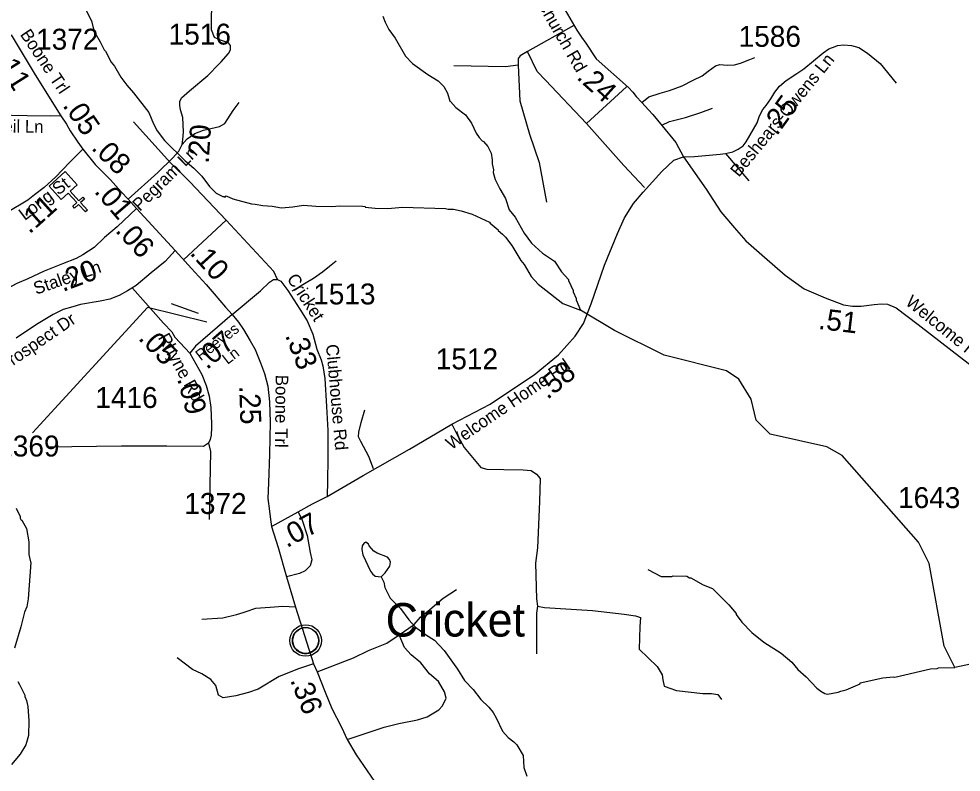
# Model space of a CAD drawing. Extents: x 1248089 to 1457196, y 820910 to 988753.
# Drawn here: x 1350937 to 1356563, y 887081 to 891579 of the extents above; entities that cross this region are included whole.
import ezdxf

# ---------------------------------------------------------------- set-up
doc = ezdxf.new("R2010")
doc.units = 0
for name, color, linetype in [('Exist Civil Demographics Community CELL', 7, 'Continuous'), ('Exist Civil Demographics Community Label', 7, 'Continuous'), ('Exist Cultural Church CELL', 7, 'Continuous'), ('Exist Hydrographic Misc Water Feature', 7, 'Continuous'), ('Exist Road Non-System Type 51', 7, 'Continuous'), ('Exist Road Secondary Type 51 Attributed', 7, 'Continuous'), ('Exist Road Secondary Type 51 Label', 7, 'Continuous'), ('Prop GRAU CAT1 Cell', 7, 'Continuous'), ('Prop Lane Lines', 7, 'Continuous')]:
    doc.layers.add(name, color=color, linetype=linetype)

msp = doc.modelspace()

# ---------------------------------------------------------------- linework, layer by layer
at = {"layer": 'Exist Civil Demographics Community CELL'}
msp.add_lwpolyline([(1352572.2, 887879.3), (1352573.2, 887884.9), (1352575, 887891.4), (1352577.9, 887898.6), (1352580.8, 887904.4), (1352584.2, 887910.1), (1352587.9, 887915.2), (1352591.9, 887919.6), (1352596.5, 887924.2), (1352602, 887928.8), (1352607.5, 887932.5), (1352612.3, 887935.3), (1352617.4, 887937.8), (1352622.9, 887940.1), (1352628.5, 887941.9), (1352632.8, 887943), (1352637.7, 887943.8), (1352641.8, 887944.5), (1352648.2, 887944.8), (1352652.6, 887944.7), (1352658.3, 887944.4), (1352663.2, 887943.7), (1352668.1, 887942.7), (1352673.1, 887941.3), (1352678.2, 887939.3), (1352684.9, 887936.4), (1352691.2, 887932.9), (1352696.2, 887929.4), (1352701.4, 887925.4), (1352704.7, 887922.2), (1352708.8, 887917.8), (1352712.7, 887913.1), (1352715.8, 887908.6), (1352718.9, 887903.5), (1352721.3, 887898.4), (1352723.4, 887893.4), (1352724.9, 887888.4), (1352726.2, 887883.8), (1352727.3, 887877.7), (1352727.9, 887873), (1352728.2, 887867), (1352728, 887861.2), (1352727.4, 887855.5), (1352726.5, 887850.1), (1352724.9, 887843.9), (1352723, 887838.1), (1352720.7, 887833), (1352717.5, 887827), (1352714.2, 887821.7), (1352710.8, 887817), (1352706.6, 887812.2), (1352701.3, 887807.3), (1352696.3, 887803.2), (1352691.3, 887799.7), (1352686.9, 887797.2), (1352680.1, 887794), (1352673, 887791.3), (1352667, 887789.8), (1352660.4, 887788.5), (1352656, 887788), (1352651.5, 887787.8), (1352645.9, 887787.8), (1352641.6, 887788.2), (1352636, 887788.9), (1352630.1, 887790.2), (1352625.5, 887791.5), (1352620.3, 887793.4), (1352615.7, 887795.4), (1352611.8, 887797.6), (1352605, 887801.7), (1352599.4, 887806), (1352594.5, 887810.5), (1352590.1, 887815.3), (1352586.9, 887819.3), (1352583.9, 887823.5), (1352579.8, 887830.5), (1352578.1, 887834.1), (1352576.4, 887838.1), (1352573.8, 887846.3), (1352572.2, 887853.3), (1352571.6, 887858.5), (1352571.2, 887864.8), (1352571.2, 887869.5), (1352571.7, 887876)], close=True, dxfattribs=at)
for centre, radius in [((1352649.9, 887866.9), 94.3), ((1352649.6, 887867.1), 76.7)]:
    msp.add_circle(centre, radius, dxfattribs=at)
at = {"layer": 'Exist Cultural Church CELL'}
msp.add_lwpolyline([(1351286.3, 890587.8), (1351244.2, 890549.5), (1351295.4, 890493.1), (1351319.1, 890514.6), (1351329.8, 890502.8), (1351306.1, 890481.3), (1351346.6, 890436.7), (1351334.7, 890426), (1351294.3, 890470.5), (1351270.6, 890449), (1351259.9, 890460.8), (1351283.5, 890482.3), (1351232.4, 890538.7), (1351189.6, 890500), (1351118, 890578.8), (1351214.7, 890666.6)], close=True, dxfattribs=at)
at = {"layer": 'Exist Hydrographic Misc Water Feature'}
for points in [[(1351339.1, 891629.1), (1351374, 891563.4), (1351372.3, 891556.7), (1351388.5, 891495.1), (1351393.7, 891492.7), (1351423.4, 891442.4), (1351446.2, 891393.8), (1351454, 891385.6), (1351488.7, 891320.9), (1351508.1, 891296.4), (1351546.6, 891231.5), (1351581.6, 891182.7), (1351621.9, 891137.1), (1351713.9, 891019.6), (1351740.5, 890951.1), (1351763.6, 890910.6), (1351806.2, 890851.6), (1351929.5, 890730.7), (1351982.6, 890686.8), (1352029.5, 890638.5), (1352075.1, 890578), (1352115.3, 890538.5), (1352154.9, 890517.6), (1352162.9, 890517.4), (1352168.7, 890513.3), (1352175, 890521.2), (1352214.6, 890504.2), (1352325.9, 890473.7), (1352347.8, 890473.2), (1352393.7, 890464.2), (1352449.7, 890460.9), (1352505.3, 890449.6), (1352573.5, 890456.1), (1352637.8, 890466.5), (1352709.7, 890460.9), (1352805.6, 890458.7), (1352853.6, 890461.6), (1352989.7, 890460.5), (1353005.6, 890458.1), (1353005.6, 890454.1), (1353065.4, 890448.8), (1353141.4, 890447), (1353227.8, 890453.7), (1353485.4, 890447.1), (1353501.3, 890442.8), (1353533.3, 890442.1), (1353579.1, 890433.1), (1353644.6, 890413.5), (1353747.5, 890365.2), (1353750.4, 890359.5), (1353798.6, 890320), (1353798.4, 890314.1), (1353826, 890293.5), (1353843.6, 890275), (1353880.5, 890226.2), (1353934.5, 890136.9), (1353954, 890112.5), (1353996.4, 890039.5), (1354037.9, 889993.9), (1354184.8, 889879.3), (1354291.1, 889838.7)], [(1353110.8, 891595.7), (1353124, 891559.4), (1353147, 891515), (1353183.9, 891464.1), (1353245.6, 891356.7), (1353288.5, 891311.6), (1353379.1, 891245.6), (1353440.3, 891208.2), (1353475.5, 891175.4), (1353496.7, 891134.9), (1353509.6, 891086.6), (1353514.9, 891084.8), (1353546.7, 891049.8), (1353604.8, 891006.1), (1353640.7, 890955.7), (1353667.4, 890897), (1353684.8, 890870.7), (1353704.4, 890850.2), (1353712.3, 890846), (1353737.6, 890817.5), (1353756.7, 890777), (1353763.8, 890736.8), (1353763.3, 890712.9), (1353770.5, 890676.7), (1353770.1, 890660.7), (1353781.3, 890620.4), (1353810, 890563.1), (1353842.7, 890507), (1353865.2, 890438.5), (1353900.2, 890393.7), (1353954.1, 890298.5), (1353998.8, 890239.4), (1354063.5, 890180), (1354134.5, 890132.4), (1354177, 890067.4), (1354220, 890022.4), (1354219.9, 890016.4), (1354246.5, 889957.8), (1354246.4, 889949.8), (1354265.5, 889909.4), (1354265.3, 889901.4), (1354291.1, 889838.7)], [(1356843.1, 887772.8), (1356526.4, 887706.4), (1356461.1, 887833), (1356372.1, 888327.3), (1356308.1, 888453.3), (1355852, 888971.3), (1355762, 889022.4), (1355422.1, 889098.1), (1355340, 889181.8), (1355309, 889307.2), (1355237, 889426.8), (1355163, 889477.6), (1354790, 889570.4), (1354493, 889717.6), (1354291.1, 889838.7)], [(1350921.6, 888657.8), (1350944.5, 888607.2), (1350946.2, 888597.3), (1350950, 888589.2), (1350956, 888585), (1350982.9, 888536.4), (1350997.1, 888456.1), (1350997.8, 888381), (1351007.1, 888337.5)], [(1353101.4, 888246.3), (1353125.1, 888271.4), (1353152, 888310.8), (1353156.6, 888334.7), (1353150.8, 888350.8), (1353139.2, 888365.1), (1353077.7, 888388.5), (1353056, 888401), (1353028.6, 888431.6), (1353024.9, 888441.7), (1353009.1, 888454), (1352996.9, 888446.3), (1352986.7, 888432.6), (1352984.2, 888410.7), (1352991.5, 888378.5), (1353037.3, 888281.4), (1353049, 888265.2), (1353064.6, 888250.8), (1353101.4, 888246.3)], [(1351007.1, 888337.5), (1351008.3, 888331.8), (1350993.6, 888116.1), (1350984.5, 888068.3), (1350971.8, 888036.7), (1350949.9, 887949.1), (1350911, 887822.1)], [(1354693.6, 888291.5), (1354772.7, 888249.8), (1354836.7, 888248.3), (1354844.8, 888252.2), (1354924.7, 888250.3), (1354940.5, 888241.9), (1354948.5, 888241.7), (1355023.7, 888200.1), (1355079.1, 888176.8), (1355177, 888080.5), (1355219.8, 888027.5), (1355219.7, 888021.6), (1355254.7, 887976.8), (1355313.3, 887915.4), (1355386.1, 887857.7), (1355489.6, 887791.1), (1355552.7, 887737.6), (1355588.1, 887693.8), (1355637.5, 887650), (1355702, 887582.6), (1355725.6, 887564), (1355749.3, 887551.5), (1355765.1, 887547.1), (1355829.4, 887557.7), (1355845.6, 887565.2), (1355877.7, 887572.5), (1355960.6, 887608.6), (1355960.7, 887614.7), (1356095.4, 887643.6), (1356159.5, 887650), (1356166.8, 887648.4), (1356380.5, 887697), (1356420.6, 887700.1), (1356428.7, 887704), (1356526.4, 887706.4)], [(1353101.4, 888246.3), (1353115.9, 888215.7), (1353123.1, 888183.5), (1353153.8, 888120.7), (1353216.3, 888057.4), (1353266.4, 887991.3), (1353306, 887947.3), (1353364.9, 887901.9), (1353418.2, 887868.7), (1353476.9, 887807.4), (1353556.3, 887695.5), (1353598.9, 887628.6), (1353649.7, 887575.4), (1353696.4, 887514.4), (1353743.3, 887469.3), (1353768.7, 887436.7), (1353787.9, 887404.3), (1353824.2, 887325.4), (1353859.4, 887288.6), (1353892.8, 887261.9), (1353910.3, 887243.5), (1353949, 887180.6), (1353951.4, 887108.6), (1353970.2, 887056.1)], [(1350930.6, 887621.6), (1350942.2, 887605.3), (1350972.8, 887540.6), (1350972.7, 887532.6), (1350984, 887508.3), (1350991.3, 887472.1), (1350997.4, 887388.1), (1350995.4, 887300.1), (1350978.2, 887244.5), (1350945, 887189.3), (1350893.6, 887126.4)]]:
    msp.add_lwpolyline(points, dxfattribs=at)
at = {"layer": 'Exist Road Non-System Type 51'}
for p, q in [((1354250.5, 891538.5), (1353974.4, 891383)), ((1354327, 890954), (1354564.7, 891173.6)), ((1351842, 890719.2), (1351621.1, 890963.7)), ((1352176, 890375.9), (1351919.9, 890139.2)), ((1351615.5, 889971.5), (1351801.5, 889761.6))]:
    msp.add_line(p, q, dxfattribs=at)
for points in [[(1352146.2, 891322.4), (1352190, 891372.2), (1352200.6, 891393.4), (1352200.6, 891419.9), (1352190, 891435.8), (1352142.3, 891451.7), (1352105.3, 891467.6), (1352086.8, 891512.6), (1352092, 891925.9), (1352118.5, 892318), (1352126.4, 892446.5), (1352129.1, 892513.1)], [(1353974.4, 891383), (1353930.5, 891357.4), (1353919.5, 891342.7), (1353917.8, 891302)], [(1354327, 890954), (1354081.9, 891212), (1354032.9, 891264.1), (1353974.4, 891383)], [(1355952, 891407.5), (1356003.9, 891373.3), (1356080.3, 891312), (1356175.2, 891195.7)], [(1354657.1, 891078.7), (1354698.7, 891113.7), (1354766.7, 891134.9), (1354823, 891151.3), (1354898.1, 891179.5), (1354963.8, 891212.3), (1355017.7, 891238.2), (1355052.9, 891266.3), (1355097.5, 891299.2), (1355123.3, 891306.2), (1355165.5, 891301.6), (1355210.1, 891303.9), (1355245.3, 891313.3), (1355301.6, 891336.8), (1355332, 891348.5)], [(1353917.8, 891302), (1353842.9, 891292.6), (1353533.6, 891297.3)], [(1353917.8, 891302), (1353928.7, 891090.2), (1353985.3, 890890.8), (1354043.8, 890721.9), (1354087.7, 890484)], [(1351913.1, 890827.6), (1351942.9, 890861.9), (1351987.4, 890894.7), (1352038.9, 890913.5), (1352135, 890936.9), (1352167.7, 890953.3), (1352216.9, 891030.7), (1352252.1, 891079.9)], [(1354776.1, 890944.7), (1354823, 890965.8), (1354916.9, 890989.3), (1355008.3, 891019.8), (1355078.7, 891045.6)], [(1354672.5, 890571.6), (1354550, 890703.3), (1354327, 890954)], [(1355157.3, 890774.5), (1355296.4, 890612.1)], [(1352176, 890375.9), (1351959, 890604.7), (1351842, 890719.2)], [(1352480.8, 890023.2), (1352459.4, 890070.8), (1352176, 890375.9)], [(1352831, 890132.8), (1352792.3, 890099.6), (1352749.6, 890066.4), (1352696.8, 890029.4), (1352652.2, 890002.3), (1352613.8, 889979.1), (1352567.2, 889952)], [(1353054.5, 888891.1), (1353026.4, 888966.1), (1352979.5, 889055.2), (1352965.5, 889083.3), (1352967.8, 889111.4), (1352981.9, 889167.7), (1353003, 889245.1)], [(1352087, 889139.8), (1352085.3, 889092.1), (1352080.2, 889066.4), (1352069.9, 889045.8), (1352040.8, 889025.3), (1351821.5, 889027), (1351550.7, 889027), (1351103.6, 889021.8)], [(1353523, 889159.7), (1353548.4, 889106.4), (1353595.7, 889018.8), (1353695, 888900.5), (1353730.5, 888891), (1353832.2, 888888.7), (1353948.1, 888886.3), (1353995.4, 888881.6), (1354028.5, 888860.3), (1354049.8, 888834.2), (1354045, 888697), (1354033.2, 888420.9), (1354021.4, 888328.6), (1354028.5, 888115.6), (1354033.2, 888073), (1354075.8, 888063.5), (1354361.9, 888046.9), (1354551.1, 888023.3), (1354619.7, 888013.8), (1354648.1, 888004.3), (1354645.7, 887949.9), (1354641, 887815), (1354695, 887764), (1354749.4, 887711.9), (1354777.8, 887662.2), (1354782.5, 887631.4), (1354789.6, 887593.6), (1354862.9, 887567.5), (1355021.4, 887551), (1355073.4, 887551), (1355111.3, 887543.9), (1355132.5, 887515.5)], [(1352069.9, 889045.8), (1352080.7, 888996.4), (1352072.9, 888589.5)], [(1352604.3, 888635.3), (1352628, 888585.6), (1352658.7, 888493.3), (1352677.6, 888391.5), (1352687.1, 888348.9), (1352677.6, 888313.4), (1352646.9, 888282.6), (1352613.8, 888266.1), (1352535.7, 888247.1)], [(1352717.8, 887680.9), (1352935.4, 887763), (1353025.3, 887808), (1353134, 887850.6), (1353207.4, 887900.3), (1353297.2, 887961.8), (1353335.1, 888006.8), (1353391.8, 888051.8), (1353469.9, 888120.4), (1353550.3, 888172.5)], [(1352588.6, 888065.3), (1352514.4, 888069.6), (1352438.8, 888064.9), (1352351.3, 888057.8), (1352292.1, 888038.9), (1352237.7, 888019.9), (1352155, 888001), (1352029.6, 887991.5)], [(1354033.2, 888073), (1354027.5, 888031.1), (1354027.5, 887786.6)], [(1352897.9, 887275.4), (1352986.7, 887306.7), (1353119.1, 887349.3), (1353206.6, 887370.6), (1353317.8, 887394.3), (1353374.5, 887410.8), (1353445.5, 887453.4), (1353466.8, 887477.1), (1353488.1, 887522.1), (1353478.6, 887559.9), (1353443.1, 887621.5), (1353388.7, 887668.8), (1353336.7, 887732.7), (1353279.9, 887782.4), (1353239.7, 887825), (1353207.4, 887900.3)], [(1352696.8, 887728.1), (1352607.1, 887697.2), (1352491.3, 887652.2), (1352365.9, 887576.5), (1352309.2, 887557.5), (1352233.5, 887536.2), (1352157.8, 887524.4), (1352129.4, 887541), (1352112.9, 887597.8), (1352084.5, 887633.3), (1352030.1, 887668.8), (1351973.3, 887694.8), (1351883.5, 887763.4)]]:
    msp.add_lwpolyline(points, dxfattribs=at)
at = {"layer": 'Exist Road Secondary Type 51 Attributed'}
for points in [[(1354129.4, 891751.2), (1354269.5, 891510.8), (1354296.7, 891470.2), (1354322, 891433.7), (1354384.3, 891340.8), (1354576.8, 891168.4), (1354602.3, 891141.9), (1354623.8, 891115.4), (1354657.1, 891078.7), (1354696.3, 891035.9), (1354721.7, 891007.4), (1354778.8, 890940.2), (1354860, 890839.6), (1354905, 890755.2)], [(1350891.4, 891483.7), (1351034.1, 891244), (1351187.4, 891000.4)], [(1354905, 890755.2), (1354971.1, 890757.2), (1355125.2, 890771.1), (1355157.3, 890774.5), (1355199.6, 890785.7), (1355231.9, 890801), (1355260.9, 890819.9), (1355278.9, 890845.1), (1355345.3, 890957), (1355360.2, 891000.7), (1355380, 891038.5), (1355398.4, 891062.1), (1355426.2, 891100.5), (1355451.4, 891140.1), (1355478.4, 891177.5), (1355519.1, 891210.7), (1355582.1, 891253.2), (1355624.7, 891280.4), (1355738.9, 891375.7), (1355774.2, 891400.5), (1355810.8, 891413.4), (1355825.1, 891418.8), (1355862.9, 891424.2), (1355909.6, 891420.6), (1355952, 891407.5)], [(1351590.9, 890503), (1351766.8, 890661.5), (1351854, 890747.4), (1351892, 890789.6), (1351913.1, 890827.6), (1351917.3, 890858.6), (1351920.2, 890902.3), (1351918.7, 890947), (1351915.9, 890989.2), (1351903.2, 891035.7), (1351897.6, 891061), (1351899, 891085), (1351908.9, 891107.5), (1351956.7, 891148.3), (1352065.1, 891241.3), (1352132.4, 891308.1), (1352146.2, 891322.4)], [(1351187.4, 891000.4), (1351124.4, 890997), (1350986.5, 890999.8), (1350800.7, 891004), (1350699.4, 891012.5), (1350554.5, 891020.9), (1350460.2, 891026.6), (1350410.9, 891028), (1350381.9, 891028.5)], [(1351187.4, 891000.4), (1351221.9, 890949.8), (1351243, 890910.4), (1351289.4, 890842.8), (1351320.4, 890800.5)], [(1351320.4, 890800.5), (1351240.2, 890720.2), (1351158.6, 890635.7), (1351088.2, 890572.4), (1351030.8, 890528.1), (1350991.4, 890497.1), (1350867.6, 890422.1)], [(1351320.4, 890800.5), (1351392.5, 890710.1), (1351483.9, 890618.5), (1351548.7, 890545.3), (1351590.9, 890503)], [(1352777.4, 888727.8), (1352993.2, 888852.6), (1353270.4, 889010), (1353523, 889159.7), (1353751.5, 889278.9), (1353849.5, 889344.7), (1354014.5, 889453), (1354158.9, 889571.7), (1354259.4, 889684), (1354308.1, 889759.4), (1354354.5, 889876.8), (1354434.4, 890107.8), (1354511.4, 890297.6), (1354552.7, 890390.5), (1354608.1, 890475.7), (1354664.8, 890544), (1354777, 890666.6), (1354848.9, 890734.4), (1354905, 890755.2)], [(1354905, 890755.2), (1355040.9, 890562.6), (1355127.7, 890427), (1355223, 890316.9), (1355278, 890253.3), (1355390.2, 890155.9), (1355512.9, 890047.9), (1355625.1, 889967.4), (1355752.1, 889912.3), (1355861.4, 889870.5), (1355914.3, 889864.1), (1355967.2, 889864.1), (1356043.4, 889872.6), (1356085.7, 889876.9), (1356123.8, 889874.7), (1356174.6, 889853.6), (1356305.8, 889754), (1356509, 889597.2), (1356630.3, 889503.3), (1356774.3, 889375.2), (1356968, 889191.9)], [(1351590.9, 890503), (1351638.9, 890447)], [(1351638.9, 890447), (1351523.9, 890337.6), (1351449.4, 890272.8), (1351387.4, 890213.7), (1351352.3, 890191.1), (1351319.9, 890170), (1351280.5, 890147.5), (1351198.9, 890116.5), (1351089.1, 890072.8), (1350992, 890026.4), (1350925.9, 889999.6), (1350890.7, 889980.6), (1350841.5, 889958.1), (1350800.7, 889931.3), (1350731.7, 889901.7), (1350728.1, 889900.3)], [(1351638.9, 890447), (1351870.5, 890195.7)], [(1351870.5, 890195.7), (1351811.4, 890130.9), (1351728.3, 890061.9), (1351636.9, 889985.9), (1351586.8, 889955.3), (1351536.1, 889927.2), (1351481.3, 889904.6), (1351423.6, 889893.4), (1351305.4, 889873.6), (1351258.9, 889859.6), (1351202.6, 889842.7), (1351142.5, 889813.5), (1351042.6, 889754.4), (1350921.6, 889672.7)], [(1351870.5, 890195.7), (1351969.2, 890087.2), (1352055, 889992.9), (1352104.2, 889936.5), (1352170.4, 889857.7), (1352211.2, 889814)], [(1352211.2, 889814), (1352379.5, 889955.6), (1352434.4, 890006.3), (1352458.3, 890023.2), (1352480.8, 890023.2), (1352501.9, 890012), (1352544.1, 889957.1), (1352615.9, 889845.8), (1352659.5, 889775.4), (1352691.9, 889695.1), (1352717.2, 889606.4), (1352742.3, 889542.3), (1352752.1, 889507.1), (1352763.4, 889431), (1352774.6, 889264.8), (1352781.7, 889121.6), (1352781.7, 888951.7), (1352780.3, 888820.7), (1352777.4, 888727.8)], [(1352211.2, 889814), (1351991.7, 889623.9), (1351957.9, 889583.1)], [(1352211.2, 889814), (1352248.9, 889767.1), (1352278.4, 889723.4), (1352317.8, 889655.8), (1352347.4, 889605.1), (1352379.7, 889524.9), (1352405, 889461.5), (1352423.3, 889385.4), (1352433.2, 889291.1), (1352437.4, 889170.5), (1352434.6, 888980.4), (1352427.6, 888809.3), (1352423.3, 888715), (1352433.2, 888638.9), (1352440.2, 888588.8), (1352445.8, 888547.9)], [(1351801.5, 889761.6), (1351850.7, 889709.4), (1351869, 889678.4), (1351901.4, 889644.6), (1351957.9, 889583.1)], [(1351957.9, 889583.1), (1352029.3, 889455.1), (1352056, 889388.9), (1352072.9, 889325.6), (1352084.1, 889258), (1352087, 889160.8), (1352087, 889139.8)], [(1352445.8, 888547.9), (1352604.3, 888635.3), (1352690.2, 888683.4), (1352777.4, 888727.8)], [(1352445.8, 888547.9), (1352485.8, 888423), (1352535.7, 888247.1), (1352588.6, 888065.3), (1352696.8, 887728.1), (1352717.8, 887680.9), (1352765.6, 887558.4), (1352806.4, 887461.3), (1352864.1, 887348.6), (1352897.9, 887275.4), (1352951.4, 887183.8), (1353083.3, 886994.1), (1353156.1, 886890.8), (1353194.5, 886839.6), (1353256.2, 886747.5)]]:
    msp.add_lwpolyline(points, dxfattribs=at)
at = {"layer": 'Exist Road Secondary Type 51 Label'}
msp.add_lwpolyline([(1351846.5, 889879.7), (1352008.3, 889822)], dxfattribs=at)
at = {"layer": 'Prop Lane Lines'}
msp.add_lwpolyline([(1352059.2, 889768.2), (1351705.9, 889855.2), (1351019.7, 889107.6)], dxfattribs=at)

# ---------------------------------------------------------------- texts
at = {"layer": 'Exist Civil Demographics Community Label'}
msp.add_text('Cricket', height=200, dxfattribs=at).set_placement((1353127.3, 887890.6))
at = {"layer": 'Exist Road Secondary Type 51 Label'}
for s, height, rotation, p in [('Welcome Home Church Rd', 75, 299.9327, (1353659.2, 892310.4)), ('Boone Trl', 75, 303.6997, (1350942.1, 891485.8)), ('Beshears-Owens Ln', 75, 50.7249, (1355236.2, 890630)), ('Ressie McNeil Ln', 75, 359.2762, (1350304.3, 890907.6)), ('Pegram Ln', 75, 44.5925, (1351659.8, 890426.5)), ('Long St', 75, 37.1497, (1350972.6, 890371.2)), ('Staley Ln', 75, 19.0735, (1351040.2, 889931)), ('Cricket', 75, 302.879, (1352534.6, 890027.4)), ('Welcome Home', 75, 320.9802, (1356225.6, 889876.8)), ('Prospect Dr', 75, 34.3713, (1350848.1, 889468.4)), ('Reeves ', 65.62, 37.6804, (1352023.7, 889534.1)), ('Rhyne Rd', 75, 298.7624, (1351765.9, 889676)), ('Clubhouse Rd', 75, 275.0919, (1352770.8, 889632.9)), ('Ln', 65.62, 37.6804, (1352183.3, 889512.2)), ('Welcome Home Rd', 75, 34.3565, (1353519.4, 889002.7)), ('Boone Trl', 75, 269.3268, (1352471.4, 889453.7))]:
    msp.add_text(s, height=height, rotation=rotation, dxfattribs=at).set_placement(p)
at = {"layer": 'Prop GRAU CAT1 Cell'}
for s, rotation, p in [('.11', 302.1927, (1350787.1, 891335.6)), ('.24', 318.1541, (1354262, 891224)), ('.25', 54.1004, (1355462.2, 890875.8)), ('.05', 304.4873, (1351195.4, 891061.5)), ('.20', 86.3118, (1352070.5, 890712.6)), ('.08', 314.9769, (1351364.9, 890803.3)), ('.01', 310.5629, (1351383.1, 890546.3)), ('.11', 42.0097, (1351000.6, 890290.3)), ('.06', 312.665, (1351508.4, 890311.1)), ('.10', 312.2935, (1351953.9, 890177.1)), ('.20', 20.7874, (1351199.8, 889947.6)), ('.51', 353.1525, (1355707.1, 889727.9)), ('.05', 313.7586, (1351645.9, 889668.3)), ('.07', 40.8951, (1352060.3, 889479.8)), ('.33', 291.345, (1352524.9, 889689.2)), ('.58', 39.4232, (1354093.2, 889301.9)), ('.09', 284.9193, (1351881.7, 889430.1)), ('.25', 272.0171, (1352252.6, 889387.3)), ('.07', 27.857, (1352536.7, 888418.2)), ('.36', 291.3305, (1352555.7, 887630.8))]:
    msp.add_text(s, height=125, rotation=rotation, dxfattribs=at).set_placement(p)
at = {"layer": 'Prop Lane Lines'}
for s, p in [('1516', (1351831.7, 891425.1)), ('1372', (1351040.5, 891394.6)), ('1586', (1355234.9, 891411.9)), ('1513', (1352694.9, 889873.6)), ('1512', (1353426.6, 889486.1)), ('1416', (1351394.2, 889255.4)), ('1369', (1350808.4, 888965.8)), ('1372', (1351925.4, 888622.5)), ('1643', (1356186.7, 888657.6))]:
    msp.add_text(s, height=125, dxfattribs=at).set_placement(p)

doc.saveas('drawing.dxf')
